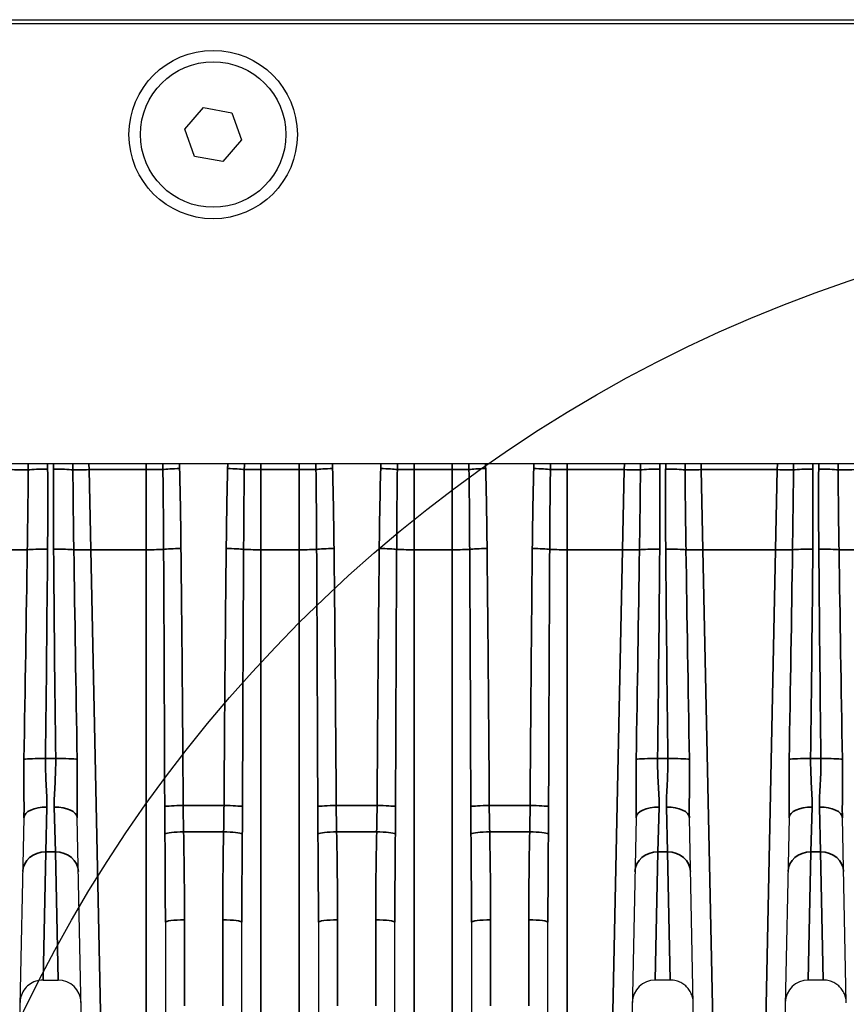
# Model space of a CAD drawing. Header units: millimetres. Extents: x 399 to 6233, y -1870 to 1602.
# Tile 283 of 656: x 3724 to 3745, y 568 to 594. Entities that reach past the tile are written whole.
import ezdxf

# ---------------------------------------------------------------- set-up
doc = ezdxf.new("R2010")
doc.units = ezdxf.units.MM
for name, color, linetype, lineweight in [('AM_8', 1, 'Continuous', 25), ('可見 (ISO)', 7, 'Continuous', 25), ('窄部可見 (ISO)', 7, 'Continuous', 35)]:
    doc.layers.add(name, color=color, linetype=linetype, lineweight=lineweight)
doc.layers.add('S40', color=7, linetype='Continuous')

# ---------------------------------------------------------------- blocks, each defined once
blk = doc.blocks.new('S40-正視-02')
at = {"layer": '可見 (ISO)'}
for p, q in [((-56.5, 3), (56.5, 3)), ((-54.75, 2.9), (54.75, 2.9)), ((-29.738, 0.138), (-29.25, 0.708)), ((-29.25, 0.708), (-28.512, 0.57)), ((-28.512, 0.57), (-28.262, -0.138)), ((-29.488, -0.57), (-29.738, 0.138)), ((-28.262, -0.138), (-28.75, -0.708)), ((-28.75, -0.708), (-29.488, -0.57)), ((52.25, -8.6), (-52.25, -8.6)), ((-33.946, -17.846), (-34.058, -23.163)), ((-32.435, -23.525), (-32.554, -17.846)), ((-17.946, -17.846), (-18.065, -23.525)), ((-16.442, -23.163), (-16.554, -17.846)), ((-13.946, -17.846), (-14.058, -23.163)), ((-12.452, -22.684), (-12.554, -17.846)), ((-30.25, -20.578), (-30.25, -23.514)), ((-28.25, -23.514), (-28.25, -20.578)), ((-26.25, -20.578), (-26.25, -23.514)), ((-24.25, -23.514), (-24.25, -20.578)), ((-22.25, -20.578), (-22.25, -23.514)), ((-20.25, -23.514), (-20.25, -20.578)), ((-33.447, -22.087), (-33.053, -22.087)), ((-17.053, -22.087), (-17.447, -22.087)), ((-13.053, -22.087), (-13.447, -22.087))]:
    blk.add_line(p, q, dxfattribs=at)
for radius in [2.2, 1.9]:
    blk.add_circle((-29, 0), radius, dxfattribs=at)
for centre, start, end in [((-33.053, -22.687), 1.2, 90), ((-17.447, -22.687), 90, 178.8), ((-13.447, -22.687), 90, 178.8)]:
    blk.add_arc(centre, 0.6, start, end, dxfattribs=at)
for points, knots in [([(-33.447, -22.087), (-33.512, -22.087), (-33.577, -22.098), (-33.7, -22.139), (-33.759, -22.17), (-33.863, -22.249), (-33.909, -22.297), (-33.981, -22.405), (-34.009, -22.466), (-34.033, -22.552), (-34.038, -22.576), (-34.045, -22.625), (-34.047, -22.65), (-34.047, -22.674)], [0, 0, 0, 0, 0.01938058, 0.01938058, 0.03888823, 0.03888823, 0.05839129, 0.05839129, 0.07789451, 0.07789451, 0.08520881, 0.08520881, 0.09263584, 0.09263584, 0.09263584, 0.09263584]), ([(-16.453, -22.674), (-16.453, -22.651), (-16.455, -22.628), (-16.461, -22.583), (-16.466, -22.56), (-16.482, -22.496), (-16.497, -22.455), (-16.536, -22.379), (-16.559, -22.343), (-16.612, -22.278), (-16.641, -22.248), (-16.706, -22.195), (-16.742, -22.172), (-16.816, -22.134), (-16.856, -22.118), (-16.947, -22.094), (-17, -22.087), (-17.053, -22.087)], [0, 0, 0, 0, 0.00692113, 0.00692113, 0.01375081, 0.01375081, 0.02679823, 0.02679823, 0.0393646, 0.0393646, 0.05193098, 0.05193098, 0.06449736, 0.06449736, 0.07706374, 0.07706374, 0.09281981, 0.09281981, 0.09281981, 0.09281981]), ([(-12.453, -22.674), (-12.453, -22.651), (-12.455, -22.628), (-12.461, -22.583), (-12.466, -22.56), (-12.482, -22.496), (-12.497, -22.455), (-12.536, -22.379), (-12.559, -22.343), (-12.612, -22.278), (-12.641, -22.248), (-12.706, -22.195), (-12.742, -22.172), (-12.816, -22.134), (-12.856, -22.118), (-12.947, -22.094), (-13, -22.087), (-13.053, -22.087)], [0, 0, 0, 0, 0.00692113, 0.00692113, 0.01375081, 0.01375081, 0.02679823, 0.02679823, 0.0393646, 0.0393646, 0.05193098, 0.05193098, 0.06449736, 0.06449736, 0.07706374, 0.07706374, 0.09281981, 0.09281981, 0.09281981, 0.09281981])]:
    blk.add_open_spline(points, degree=3, knots=knots, dxfattribs=at)
at = {"layer": '窄部可見 (ISO)'}
for p, q in [((-32.248, -8.6), (-32.244, -8.753)), ((-30.75, -8.753), (-30.75, -8.6)), ((-27.75, -8.6), (-27.75, -8.753)), ((-26.75, -8.753), (-26.75, -8.6)), ((-23.75, -8.6), (-23.75, -8.753)), ((-22.75, -8.753), (-22.75, -8.6)), ((-19.75, -8.6), (-19.75, -8.753)), ((-18.256, -8.753), (-18.252, -8.6)), ((-16.248, -8.6), (-16.244, -8.753)), ((-14.256, -8.753), (-14.252, -8.6)), ((-32.201, -10.847), (-32.244, -8.753)), ((-32.244, -8.753), (-30.75, -8.753)), ((-30.75, -8.753), (-30.75, -10.847)), ((-27.75, -10.847), (-27.75, -8.753)), ((-27.75, -8.753), (-26.75, -8.753)), ((-26.75, -8.753), (-26.75, -10.847)), ((-23.75, -10.847), (-23.75, -8.753)), ((-23.75, -8.753), (-22.75, -8.753)), ((-22.75, -8.753), (-22.75, -10.847)), ((-19.75, -10.847), (-19.75, -8.753)), ((-19.75, -8.753), (-18.256, -8.753)), ((-18.256, -8.753), (-18.299, -10.847)), ((-16.201, -10.847), (-16.244, -8.753)), ((-16.244, -8.753), (-14.256, -8.753)), ((-14.256, -8.753), (-14.299, -10.847)), ((-30.75, -10.847), (-32.201, -10.847)), ((-32.201, -10.847), (-31.935, -23.532)), ((-30.75, -23.532), (-30.75, -10.847)), ((-26.75, -10.847), (-27.75, -10.847)), ((-27.75, -10.847), (-27.75, -23.532)), ((-26.75, -23.532), (-26.75, -10.847)), ((-22.75, -10.847), (-23.75, -10.847)), ((-23.75, -10.847), (-23.75, -23.532)), ((-22.75, -23.532), (-22.75, -10.847)), ((-18.299, -10.847), (-19.75, -10.847)), ((-19.75, -10.847), (-19.75, -23.532)), ((-18.565, -23.532), (-18.299, -10.847)), ((-14.299, -10.847), (-16.201, -10.847)), ((-16.201, -10.847), (-15.943, -23.169)), ((-14.557, -23.169), (-14.299, -10.847)), ((-33.384, -16.302), (-33.116, -16.302)), ((-17.384, -16.302), (-17.116, -16.302)), ((-13.384, -16.302), (-13.116, -16.302)), ((-33.376, -18.739), (-33.346, -17.569)), ((-33.154, -17.569), (-33.124, -18.739)), ((-29.783, -17.529), (-28.717, -17.529)), ((-25.783, -17.529), (-24.717, -17.529)), ((-21.783, -17.529), (-20.717, -17.529)), ((-17.376, -18.739), (-17.346, -17.569)), ((-17.154, -17.569), (-17.124, -18.739)), ((-13.376, -18.739), (-13.346, -17.569)), ((-13.154, -17.569), (-13.124, -18.739)), ((-28.727, -18.212), (-29.773, -18.212)), ((-24.727, -18.212), (-25.773, -18.212)), ((-20.727, -18.212), (-21.773, -18.212)), ((-33.376, -18.739), (-33.447, -22.087)), ((-33.124, -18.739), (-33.376, -18.739)), ((-33.124, -18.739), (-33.053, -22.087)), ((-17.447, -22.087), (-17.376, -18.739)), ((-17.124, -18.739), (-17.376, -18.739)), ((-17.053, -22.087), (-17.124, -18.739)), ((-13.447, -22.087), (-13.376, -18.739)), ((-13.124, -18.739), (-13.376, -18.739)), ((-13.053, -22.087), (-13.124, -18.739)), ((-29.75, -20.515), (-29.75, -22.757)), ((-28.75, -22.757), (-28.75, -20.515)), ((-25.75, -20.515), (-25.75, -22.757)), ((-24.75, -22.757), (-24.75, -20.515)), ((-21.75, -20.515), (-21.75, -22.757)), ((-20.75, -22.757), (-20.75, -20.515))]:
    blk.add_line(p, q, dxfattribs=at)
for centre, major_axis, ratio, start_param, end_param in [((-34.531, -21.875), (-0.514, -24.512), 0.020394, 2.13587, 2.143541), ((-33.326, -8.774), (-0.6, -0.004), 0.058757, 4.711951, 5.718312), ((-33.174, -8.774), (-0.6, 0.004), 0.058757, 3.706466, 4.712827), ((-31.969, -21.875), (0.514, -24.512), 0.020394, 4.139644, 4.147316), ((-30.75, -19.644), (0, -22.283), 0.022439, 2.081653, 2.08935), ((-29.878, -8.753), (0.5, 0.013), 0.05874, 1.569318, 2.629821), ((-28.622, -8.753), (0.5, -0.013), 0.05874, 0.511771, 1.572274), ((-26.75, -19.644), (0, -22.283), 0.022439, 2.081653, 2.08935), ((-25.878, -8.753), (0.5, 0.013), 0.05874, 1.569318, 2.629821), ((-24.622, -8.753), (0.5, -0.013), 0.05874, 0.511771, 1.572274), ((-22.75, -19.644), (0, -22.283), 0.022439, 2.081653, 2.08935), ((-21.878, -8.753), (0.5, 0.013), 0.05874, 1.569318, 2.629821), ((-20.622, -8.753), (0.5, -0.013), 0.05874, 0.511771, 1.572274), ((-18.531, -21.875), (-0.514, -24.512), 0.020394, 2.13587, 2.143541), ((-17.326, -8.774), (0.6, 0.004), 0.058757, 1.570359, 2.576719), ((-17.174, -8.774), (-0.6, 0.004), 0.058757, 3.706466, 4.712827), ((-15.969, -21.875), (0.514, -24.512), 0.020394, 4.139644, 4.147316), ((-14.531, -21.875), (-0.514, -24.512), 0.020394, 2.13587, 2.143541), ((-13.326, -8.774), (-0.6, -0.004), 0.058757, 4.711951, 5.718312), ((-13.174, -8.774), (-0.6, 0.004), 0.058757, 3.706466, 4.712827), ((-11.969, -21.875), (0.514, -24.512), 0.020394, 4.139644, 4.147316), ((-34.256, -8.746), (0.5, -0.01), 0.013959, 4.712681, 5.719345), ((-32.244, -8.746), (0.5, 0.01), 0.013959, 3.705433, 4.712097), ((-30.75, -8.746), (0.5, 0), 0.013962, 4.712389, 5.772329), ((-27.75, -8.746), (0.5, 0), 0.013962, 3.652449, 4.712389), ((-26.75, -8.746), (0.5, 0), 0.013962, 4.712389, 5.772329), ((-23.75, -8.746), (0.5, 0), 0.013962, 3.652449, 4.712389), ((-22.75, -8.746), (0.5, 0), 0.013962, 4.712389, 5.772329), ((-19.75, -8.746), (0.5, 0), 0.013962, 3.652449, 4.712389), ((-18.256, -8.746), (0.5, -0.01), 0.013959, 4.712681, 5.719345), ((-16.244, -8.746), (0.5, 0.01), 0.013959, 3.705433, 4.712097), ((-14.256, -8.746), (0.5, -0.01), 0.013959, 4.712681, 5.719345), ((-12.244, -8.746), (0.5, 0.01), 0.013959, 3.705433, 4.712097), ((-34.299, -10.829), (0.5, -0.01), 0.034892, 4.71312, 5.795128), ((-34.752, -32.457), (-0.964, -45.999), 0.010868, 1.929507, 2.060085), ((-33.328, -10.867), (-0.6, 0.005), 0.058756, 4.712873, 5.794533), ((-34.105, -23.669), (0.533, 32.384), 0.019013, 4.94222, 5.120295), ((-33.172, -10.867), (-0.6, -0.005), 0.058756, 3.630245, 4.711905), ((-32.395, -23.669), (-0.533, 32.384), 0.019013, 1.16289, 1.340965), ((-32.201, -10.829), (0.5, 0.01), 0.034892, 3.62965, 4.711658), ((-31.748, -32.457), (0.964, -45.999), 0.010868, 4.2231, 4.353678), ((-30.75, -10.829), (0.5, 0), 0.034899, 4.712389, 5.853077), ((-29.841, -10.844), (0.5, 0.005), 0.058755, 1.570151, 2.710971), ((-30.75, -28.272), (0, -41.815), 0.011957, 1.830009, 2.000904), ((-30.302, -21.504), (-0.114, 29.46), 0.018289, 4.847654, 5.083646), ((-28.198, -21.504), (0.114, 29.46), 0.018289, 1.199539, 1.435531), ((-28.659, -10.844), (0.5, -0.005), 0.058755, 0.430622, 1.571441), ((-27.75, -28.272), (0, -41.815), 0.011957, 4.282281, 4.453176), ((-27.75, -10.829), (0.5, 0), 0.034899, 3.571701, 4.712389), ((-26.75, -10.829), (0.5, 0), 0.034899, 4.712389, 5.853077), ((-25.841, -10.844), (0.5, 0.005), 0.058755, 1.570151, 2.710971), ((-26.75, -28.272), (0, -41.815), 0.011957, 1.830009, 2.000904), ((-26.302, -21.504), (-0.114, 29.46), 0.018289, 4.847654, 5.083646), ((-24.198, -21.504), (0.114, 29.46), 0.018289, 1.199539, 1.435531), ((-24.659, -10.844), (0.5, -0.005), 0.058755, 0.430622, 1.571441), ((-23.75, -28.272), (0, -41.815), 0.011957, 4.282281, 4.453176), ((-23.75, -10.829), (0.5, 0), 0.034899, 3.571701, 4.712389), ((-22.75, -10.829), (0.5, 0), 0.034899, 4.712389, 5.853077), ((-21.841, -10.844), (0.5, 0.005), 0.058755, 1.570151, 2.710971), ((-22.75, -28.272), (0, -41.815), 0.011957, 1.830009, 2.000904), ((-22.302, -21.504), (-0.114, 29.46), 0.018289, 4.847654, 5.083646), ((-20.198, -21.504), (0.114, 29.46), 0.018289, 1.199539, 1.435531), ((-20.659, -10.844), (0.5, -0.005), 0.058755, 0.430622, 1.571441), ((-19.75, -28.272), (0, -41.815), 0.011957, 4.282281, 4.453176), ((-19.75, -10.829), (0.5, 0), 0.034899, 3.571701, 4.712389), ((-18.299, -10.829), (0.5, -0.01), 0.034892, 4.71312, 5.795128), ((-18.752, -32.457), (-0.964, -45.999), 0.010868, 1.929507, 2.060085), ((-17.328, -10.867), (0.6, -0.005), 0.058756, 1.57128, 2.65294), ((-18.105, -23.669), (0.533, 32.384), 0.019013, 4.94222, 5.120295), ((-17.172, -10.867), (-0.6, -0.005), 0.058756, 3.630245, 4.711905), ((-16.395, -23.669), (-0.533, 32.384), 0.019013, 1.16289, 1.340965), ((-16.201, -10.829), (0.5, 0.01), 0.034892, 3.62965, 4.711658), ((-15.748, -32.457), (0.964, -45.999), 0.010868, 4.2231, 4.353678), ((-14.299, -10.829), (0.5, -0.01), 0.034892, 4.71312, 5.795128), ((-14.752, -32.457), (-0.964, -45.999), 0.010868, 1.929507, 2.060085), ((-13.328, -10.867), (-0.6, 0.005), 0.058756, 4.712873, 5.794533), ((-14.105, -23.669), (0.533, 32.384), 0.019013, 4.94222, 5.120295), ((-13.172, -10.867), (-0.6, -0.005), 0.058756, 3.630245, 4.711905), ((-12.395, -23.669), (-0.533, 32.384), 0.019013, 1.16289, 1.340965), ((-12.201, -10.829), (0.5, 0.01), 0.034892, 3.62965, 4.711658), ((-11.748, -32.457), (0.964, -45.999), 0.010868, 4.2231, 4.353678), ((-33.384, -16.337), (-0.6, 0.007), 0.058754, 4.713094, 5.925287), ((-33.116, -16.337), (0.6, 0.007), 0.058754, 0.357898, 1.570091), ((-17.384, -16.337), (-0.6, 0.007), 0.058754, 4.713094, 5.925287), ((-17.116, -16.337), (0.6, 0.007), 0.058754, 0.357898, 1.570091), ((-13.384, -16.337), (-0.6, 0.007), 0.058754, 4.713094, 5.925287), ((-13.116, -16.337), (0.6, 0.007), 0.058754, 0.357898, 1.570091), ((-33.346, -17.858), (-0.6, 0.013), 0.481235, 4.722469, 6.283185), ((-33.154, -17.858), (0.6, 0.013), 0.481235, 0, 1.560716), ((-29.783, -17.558), (-0.5, -0.003), 0.058757, 4.712016, 6.023676), ((-28.717, -17.558), (0.5, -0.003), 0.058757, 0.25951, 1.571169), ((-25.783, -17.558), (-0.5, -0.003), 0.058757, 4.712016, 6.023676), ((-24.717, -17.558), (0.5, -0.003), 0.058757, 0.25951, 1.571169), ((-21.783, -17.558), (-0.5, -0.003), 0.058757, 4.712016, 6.023676), ((-20.717, -17.558), (0.5, -0.003), 0.058757, 0.25951, 1.571169), ((-17.346, -17.858), (-0.6, 0.013), 0.481235, 4.722469, 6.283185), ((-17.154, -17.858), (0.6, 0.013), 0.481235, 0, 1.560716), ((-13.346, -17.858), (-0.6, 0.013), 0.481235, 4.722469, 6.283185), ((-13.154, -17.858), (0.6, 0.013), 0.481235, 0, 1.560716), ((-29.773, -18.276), (-0.5, -0.01), 0.127044, 4.709792, 6.06543), ((-30.255, -19.936), (-0.039, 7.61), 0.0662, 4.635999, 4.940611), ((-28.245, -19.936), (0.039, 7.61), 0.0662, 1.342574, 1.647186), ((-28.727, -18.276), (0.5, -0.01), 0.127044, 0.217755, 1.573394), ((-25.773, -18.276), (-0.5, -0.01), 0.127044, 4.709792, 6.06543), ((-26.255, -19.936), (-0.039, 7.61), 0.0662, 4.635999, 4.940611), ((-24.245, -19.936), (0.039, 7.61), 0.0662, 1.342574, 1.647186), ((-24.727, -18.276), (0.5, -0.01), 0.127044, 0.217755, 1.573394), ((-21.773, -18.276), (-0.5, -0.01), 0.127044, 4.709792, 6.06543), ((-22.255, -19.936), (-0.039, 7.61), 0.0662, 4.635999, 4.940611), ((-20.245, -19.936), (0.039, 7.61), 0.0662, 1.342574, 1.647186), ((-20.727, -18.276), (0.5, -0.01), 0.127044, 0.217755, 1.573394), ((-30.75, -20.578), (0, -10.755), 0.04649, 1.570796, 1.786892), ((-27.75, -20.578), (0, -10.755), 0.04649, 4.496293, 4.712389), ((-26.75, -20.578), (0, -10.755), 0.04649, 1.570796, 1.786892), ((-23.75, -20.578), (0, -10.755), 0.04649, 4.496293, 4.712389), ((-22.75, -20.578), (0, -10.755), 0.04649, 1.570796, 1.786892), ((-19.75, -20.578), (0, -10.755), 0.04649, 4.496293, 4.712389), ((-33.376, -19.262), (-0.6, 0.013), 0.871195, 4.730636, 6.283185), ((-33.124, -19.262), (0.6, 0.013), 0.871195, 0, 1.552549), ((-17.376, -19.262), (-0.6, 0.013), 0.871195, 4.730636, 6.283185), ((-17.124, -19.262), (0.6, 0.013), 0.871195, 0, 1.552549), ((-13.376, -19.262), (-0.6, 0.013), 0.871195, 4.730636, 6.283185), ((-13.124, -19.262), (0.6, 0.013), 0.871195, 0, 1.552549), ((-29.75, -20.578), (-0.5, 0), 0.127071, 4.712389, 6.283185), ((-28.75, -20.578), (0.5, 0), 0.127071, 0, 1.570796), ((-25.75, -20.578), (-0.5, 0), 0.127071, 4.712389, 6.283185), ((-24.75, -20.578), (0.5, 0), 0.127071, 0, 1.570796), ((-21.75, -20.578), (-0.5, 0), 0.127071, 4.712389, 6.283185), ((-20.75, -20.578), (0.5, 0), 0.127071, 0, 1.570796)]:
    blk.add_ellipse(centre, major_axis=major_axis, ratio=ratio, start_param=start_param, end_param=end_param, dxfattribs=at)
for points in [[(-33.326, -8.738), (-33.321, -9.436), (-33.323, -10.134), (-33.328, -10.832)], [(-33.327, -8.6), (-33.327, -8.646), (-33.327, -8.692), (-33.326, -8.738)], [(-33.172, -10.832), (-33.177, -10.134), (-33.179, -9.436), (-33.174, -8.738)], [(-33.174, -8.738), (-33.173, -8.692), (-33.173, -8.646), (-33.173, -8.6)], [(-29.881, -8.6), (-29.88, -8.641), (-29.879, -8.682), (-29.878, -8.723)], [(-29.878, -8.723), (-29.86, -9.42), (-29.849, -10.117), (-29.841, -10.814)], [(-28.659, -10.814), (-28.651, -10.117), (-28.64, -9.42), (-28.622, -8.723)], [(-28.622, -8.723), (-28.621, -8.682), (-28.62, -8.641), (-28.619, -8.6)], [(-28.184, -8.6), (-28.185, -8.65), (-28.186, -8.699), (-28.186, -8.749)], [(-25.881, -8.6), (-25.88, -8.641), (-25.879, -8.682), (-25.878, -8.723)], [(-25.878, -8.723), (-25.86, -9.42), (-25.849, -10.117), (-25.841, -10.814)], [(-24.659, -10.814), (-24.651, -10.117), (-24.64, -9.42), (-24.622, -8.723)], [(-24.622, -8.723), (-24.621, -8.682), (-24.62, -8.641), (-24.619, -8.6)], [(-24.184, -8.6), (-24.185, -8.65), (-24.186, -8.699), (-24.186, -8.749)], [(-21.881, -8.6), (-21.88, -8.641), (-21.879, -8.682), (-21.878, -8.723)], [(-21.878, -8.723), (-21.86, -9.42), (-21.849, -10.117), (-21.841, -10.814)], [(-20.659, -10.814), (-20.651, -10.117), (-20.64, -9.42), (-20.622, -8.723)], [(-20.622, -8.723), (-20.621, -8.682), (-20.62, -8.641), (-20.619, -8.6)], [(-20.184, -8.6), (-20.185, -8.65), (-20.186, -8.699), (-20.186, -8.749)], [(-17.326, -8.738), (-17.321, -9.436), (-17.323, -10.134), (-17.328, -10.832)], [(-17.327, -8.6), (-17.327, -8.646), (-17.327, -8.692), (-17.326, -8.738)], [(-17.172, -10.832), (-17.177, -10.134), (-17.179, -9.436), (-17.174, -8.738)], [(-17.174, -8.738), (-17.173, -8.692), (-17.173, -8.646), (-17.173, -8.6)], [(-13.326, -8.738), (-13.321, -9.436), (-13.323, -10.134), (-13.328, -10.832)], [(-13.327, -8.6), (-13.327, -8.646), (-13.327, -8.692), (-13.326, -8.738)], [(-13.172, -10.832), (-13.177, -10.134), (-13.179, -9.436), (-13.174, -8.738)], [(-13.174, -8.738), (-13.173, -8.692), (-13.173, -8.646), (-13.173, -8.6)]]:
    blk.add_open_spline(points, degree=3, dxfattribs=at)
for points, knots in [([(-33.858, -10.847), (-33.853, -10.514), (-33.848, -10.181), (-33.844, -9.848), (-33.84, -9.485), (-33.836, -9.122), (-33.833, -8.758)], [0, 0, 0, 0, 0.001000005, 0.001000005, 0.001000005, 0.002089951, 0.002089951, 0.002089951, 0.002089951]), ([(-32.667, -8.758), (-32.664, -9.092), (-32.661, -9.425), (-32.657, -9.758), (-32.653, -10.121), (-32.648, -10.484), (-32.642, -10.847)], [0, 0, 0, 0, 0.001000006, 0.001000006, 0.001000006, 0.00208995, 0.00208995, 0.00208995, 0.00208995]), ([(-30.296, -10.836), (-30.297, -10.503), (-30.3, -10.17), (-30.302, -9.837), (-30.306, -9.475), (-30.309, -9.112), (-30.314, -8.749)], [0, 0, 0, 0, 0.001000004, 0.001000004, 0.001000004, 0.00208903, 0.00208903, 0.00208903, 0.00208903]), ([(-28.186, -8.749), (-28.19, -9.082), (-28.194, -9.415), (-28.197, -9.748), (-28.2, -10.111), (-28.202, -10.474), (-28.204, -10.836)], [0, 0, 0, 0, 0.001000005, 0.001000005, 0.001000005, 0.002089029, 0.002089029, 0.002089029, 0.002089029]), ([(-26.296, -10.836), (-26.297, -10.503), (-26.3, -10.17), (-26.302, -9.837), (-26.306, -9.475), (-26.309, -9.112), (-26.314, -8.749)], [0, 0, 0, 0, 0.001000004, 0.001000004, 0.001000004, 0.00208903, 0.00208903, 0.00208903, 0.00208903]), ([(-24.186, -8.749), (-24.19, -9.082), (-24.194, -9.415), (-24.197, -9.748), (-24.2, -10.111), (-24.202, -10.474), (-24.204, -10.836)], [0, 0, 0, 0, 0.001000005, 0.001000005, 0.001000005, 0.002089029, 0.002089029, 0.002089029, 0.002089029]), ([(-22.296, -10.836), (-22.297, -10.503), (-22.3, -10.17), (-22.302, -9.837), (-22.306, -9.475), (-22.309, -9.112), (-22.314, -8.749)], [0, 0, 0, 0, 0.001000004, 0.001000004, 0.001000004, 0.00208903, 0.00208903, 0.00208903, 0.00208903]), ([(-20.186, -8.749), (-20.19, -9.082), (-20.194, -9.415), (-20.197, -9.748), (-20.2, -10.111), (-20.202, -10.474), (-20.204, -10.836)], [0, 0, 0, 0, 0.001000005, 0.001000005, 0.001000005, 0.002089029, 0.002089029, 0.002089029, 0.002089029]), ([(-17.858, -10.847), (-17.853, -10.514), (-17.848, -10.181), (-17.844, -9.848), (-17.84, -9.485), (-17.836, -9.122), (-17.833, -8.758)], [0, 0, 0, 0, 0.001000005, 0.001000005, 0.001000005, 0.002089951, 0.002089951, 0.002089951, 0.002089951]), ([(-16.667, -8.758), (-16.664, -9.092), (-16.661, -9.425), (-16.657, -9.758), (-16.653, -10.121), (-16.648, -10.484), (-16.642, -10.847)], [0, 0, 0, 0, 0.001000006, 0.001000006, 0.001000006, 0.00208995, 0.00208995, 0.00208995, 0.00208995]), ([(-13.858, -10.847), (-13.853, -10.514), (-13.848, -10.181), (-13.844, -9.848), (-13.84, -9.485), (-13.836, -9.122), (-13.833, -8.758)], [0, 0, 0, 0, 0.001000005, 0.001000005, 0.001000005, 0.002089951, 0.002089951, 0.002089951, 0.002089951]), ([(-12.667, -8.758), (-12.664, -9.092), (-12.661, -9.425), (-12.657, -9.758), (-12.653, -10.121), (-12.648, -10.484), (-12.642, -10.847)], [0, 0, 0, 0, 0.001000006, 0.001000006, 0.001000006, 0.00208995, 0.00208995, 0.00208995, 0.00208995]), ([(-33.946, -17.846), (-33.941, -17.601), (-33.945, -17.352), (-33.947, -17.102), (-33.947, -17.097), (-33.947, -17.092), (-33.947, -17.087), (-33.949, -16.832), (-33.95, -16.576), (-33.946, -16.318)], [0, 0, 0, 0, 0.000759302, 0.000759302, 0.000759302, 0.000774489, 0.000774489, 0.000774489, 0.001548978, 0.001548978, 0.001548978, 0.001548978]), ([(-33.384, -16.302), (-33.387, -16.525), (-33.378, -16.742), (-33.355, -17.166), (-33.341, -17.374), (-33.346, -17.569)], [0, 0, 0, 0, 0.000661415, 0.000661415, 0.001322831, 0.001322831, 0.001322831, 0.001322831]), ([(-33.154, -17.569), (-33.159, -17.373), (-33.145, -17.17), (-33.122, -16.746), (-33.113, -16.524), (-33.116, -16.302)], [0, 0, 0, 0, 0.000661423, 0.000661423, 0.001322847, 0.001322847, 0.001322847, 0.001322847]), ([(-32.554, -16.318), (-32.55, -16.576), (-32.551, -16.833), (-32.553, -17.088), (-32.553, -17.094), (-32.553, -17.101), (-32.553, -17.107), (-32.555, -17.355), (-32.559, -17.602), (-32.554, -17.846)], [0, 0, 0, 0, 0.000774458, 0.000774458, 0.000774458, 0.000793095, 0.000793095, 0.000793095, 0.001548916, 0.001548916, 0.001548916, 0.001548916]), ([(-17.946, -17.846), (-17.941, -17.601), (-17.945, -17.352), (-17.947, -17.102), (-17.947, -17.097), (-17.947, -17.092), (-17.947, -17.087), (-17.949, -16.832), (-17.95, -16.576), (-17.946, -16.318)], [0, 0, 0, 0, 0.000759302, 0.000759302, 0.000759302, 0.000774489, 0.000774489, 0.000774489, 0.001548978, 0.001548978, 0.001548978, 0.001548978]), ([(-17.384, -16.302), (-17.387, -16.525), (-17.378, -16.742), (-17.355, -17.166), (-17.341, -17.374), (-17.346, -17.569)], [0, 0, 0, 0, 0.000661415, 0.000661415, 0.001322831, 0.001322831, 0.001322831, 0.001322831]), ([(-17.154, -17.569), (-17.159, -17.373), (-17.145, -17.17), (-17.122, -16.746), (-17.113, -16.524), (-17.116, -16.302)], [0, 0, 0, 0, 0.000661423, 0.000661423, 0.001322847, 0.001322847, 0.001322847, 0.001322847]), ([(-16.554, -16.318), (-16.55, -16.576), (-16.551, -16.833), (-16.553, -17.088), (-16.553, -17.094), (-16.553, -17.101), (-16.553, -17.107), (-16.555, -17.355), (-16.559, -17.602), (-16.554, -17.846)], [0, 0, 0, 0, 0.000774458, 0.000774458, 0.000774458, 0.000793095, 0.000793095, 0.000793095, 0.001548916, 0.001548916, 0.001548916, 0.001548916]), ([(-13.946, -17.846), (-13.941, -17.601), (-13.945, -17.352), (-13.947, -17.102), (-13.947, -17.097), (-13.947, -17.092), (-13.947, -17.087), (-13.949, -16.832), (-13.95, -16.576), (-13.946, -16.318)], [0, 0, 0, 0, 0.000759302, 0.000759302, 0.000759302, 0.000774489, 0.000774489, 0.000774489, 0.001548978, 0.001548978, 0.001548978, 0.001548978]), ([(-13.384, -16.302), (-13.387, -16.525), (-13.378, -16.742), (-13.355, -17.166), (-13.341, -17.374), (-13.346, -17.569)], [0, 0, 0, 0, 0.000661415, 0.000661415, 0.001322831, 0.001322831, 0.001322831, 0.001322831]), ([(-13.154, -17.569), (-13.159, -17.373), (-13.145, -17.17), (-13.122, -16.746), (-13.113, -16.524), (-13.116, -16.302)], [0, 0, 0, 0, 0.000661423, 0.000661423, 0.001322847, 0.001322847, 0.001322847, 0.001322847]), ([(-12.554, -16.318), (-12.55, -16.576), (-12.551, -16.833), (-12.553, -17.088), (-12.553, -17.094), (-12.553, -17.101), (-12.553, -17.107), (-12.555, -17.355), (-12.559, -17.602), (-12.554, -17.846)], [0, 0, 0, 0, 0.000774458, 0.000774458, 0.000774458, 0.000793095, 0.000793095, 0.000793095, 0.001548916, 0.001548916, 0.001548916, 0.001548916]), ([(-30.262, -18.272), (-30.263, -18.145), (-30.264, -18.017), (-30.265, -17.89), (-30.266, -17.778), (-30.266, -17.666), (-30.267, -17.554)], [0, 0, 0, 0, 0.0003830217, 0.0003830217, 0.0003830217, 0.0007195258, 0.0007195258, 0.0007195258, 0.0007195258]), ([(-29.783, -17.529), (-29.783, -17.636), (-29.782, -17.742), (-29.78, -17.849), (-29.778, -17.97), (-29.776, -18.091), (-29.773, -18.212)], [0, 0, 0, 0, 0.0003206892, 0.0003206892, 0.0003206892, 0.0006862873, 0.0006862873, 0.0006862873, 0.0006862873]), ([(-28.727, -18.212), (-28.724, -18.091), (-28.722, -17.97), (-28.72, -17.849), (-28.718, -17.742), (-28.717, -17.636), (-28.717, -17.529)], [0, 0, 0, 0, 0.0003655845, 0.0003655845, 0.0003655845, 0.0006862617, 0.0006862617, 0.0006862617, 0.0006862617]), ([(-28.233, -17.554), (-28.234, -17.666), (-28.234, -17.778), (-28.235, -17.89), (-28.236, -18.017), (-28.237, -18.145), (-28.238, -18.272)], [0, 0, 0, 0, 0.0003365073, 0.0003365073, 0.0003365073, 0.0007195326, 0.0007195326, 0.0007195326, 0.0007195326]), ([(-26.262, -18.272), (-26.263, -18.145), (-26.264, -18.017), (-26.265, -17.89), (-26.266, -17.778), (-26.266, -17.666), (-26.267, -17.554)], [0, 0, 0, 0, 0.0003830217, 0.0003830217, 0.0003830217, 0.0007195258, 0.0007195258, 0.0007195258, 0.0007195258]), ([(-25.783, -17.529), (-25.783, -17.636), (-25.782, -17.742), (-25.78, -17.849), (-25.778, -17.97), (-25.776, -18.091), (-25.773, -18.212)], [0, 0, 0, 0, 0.0003206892, 0.0003206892, 0.0003206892, 0.0006862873, 0.0006862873, 0.0006862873, 0.0006862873]), ([(-24.727, -18.212), (-24.724, -18.091), (-24.722, -17.97), (-24.72, -17.849), (-24.718, -17.742), (-24.717, -17.636), (-24.717, -17.529)], [0, 0, 0, 0, 0.0003655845, 0.0003655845, 0.0003655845, 0.0006862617, 0.0006862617, 0.0006862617, 0.0006862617]), ([(-24.233, -17.554), (-24.234, -17.666), (-24.234, -17.778), (-24.235, -17.89), (-24.236, -18.017), (-24.237, -18.145), (-24.238, -18.272)], [0, 0, 0, 0, 0.0003365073, 0.0003365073, 0.0003365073, 0.0007195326, 0.0007195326, 0.0007195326, 0.0007195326]), ([(-22.262, -18.272), (-22.263, -18.145), (-22.264, -18.017), (-22.265, -17.89), (-22.266, -17.778), (-22.266, -17.666), (-22.267, -17.554)], [0, 0, 0, 0, 0.0003830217, 0.0003830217, 0.0003830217, 0.0007195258, 0.0007195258, 0.0007195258, 0.0007195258]), ([(-21.783, -17.529), (-21.783, -17.636), (-21.782, -17.742), (-21.78, -17.849), (-21.778, -17.97), (-21.776, -18.091), (-21.773, -18.212)], [0, 0, 0, 0, 0.0003206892, 0.0003206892, 0.0003206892, 0.0006862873, 0.0006862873, 0.0006862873, 0.0006862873]), ([(-20.727, -18.212), (-20.724, -18.091), (-20.722, -17.97), (-20.72, -17.849), (-20.718, -17.742), (-20.717, -17.636), (-20.717, -17.529)], [0, 0, 0, 0, 0.0003655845, 0.0003655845, 0.0003655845, 0.0006862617, 0.0006862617, 0.0006862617, 0.0006862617]), ([(-20.233, -17.554), (-20.234, -17.666), (-20.234, -17.778), (-20.235, -17.89), (-20.236, -18.017), (-20.237, -18.145), (-20.238, -18.272)], [0, 0, 0, 0, 0.0003365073, 0.0003365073, 0.0003365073, 0.0007195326, 0.0007195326, 0.0007195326, 0.0007195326])]:
    blk.add_open_spline(points, degree=3, knots=knots, dxfattribs=at)

msp = doc.modelspace()

# ---------------------------------------------------------------- linework, layer by layer
at = {"layer": 'AM_8'}
msp.add_circle((3757.318, 552.128), 37.122, dxfattribs=at)

# ---------------------------------------------------------------- block references
at = {"layer": 'S40'}
msp.add_blockref('S40-正視-02', (3757.818, 591.128), dxfattribs=at)

doc.saveas('drawing.dxf')
